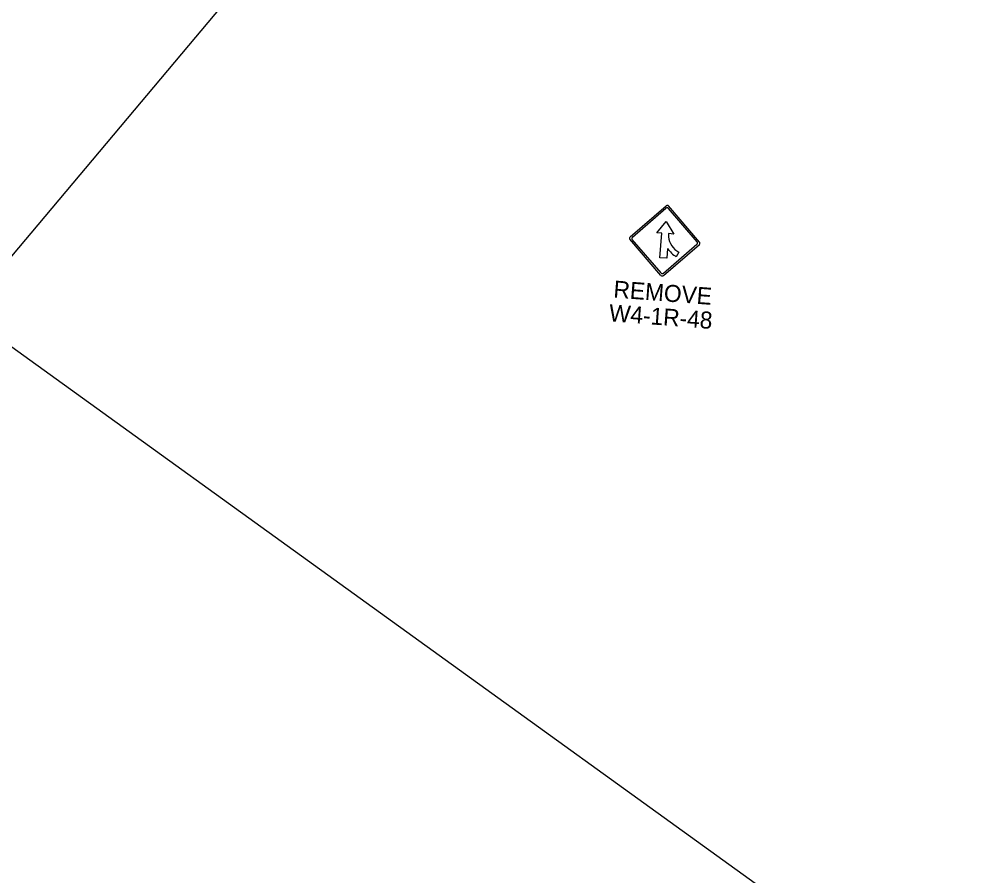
# Model space of a CAD drawing. Extents: x 2001876 to 2025694, y 804561 to 868938.
# Drawn here: x 2017786 to 2018919, y 819536 to 820543 of the extents above; entities that cross this region are included whole.
import ezdxf

# ---------------------------------------------------------------- set-up
doc = ezdxf.new("R2010")
doc.units = 0
for name, color, linetype in [('RD_SHT_ShtClip', 7, 'Continuous'), ('TR SN EXTRUDED PANEL SIGNS - GROUND MOUNTED', 7, 'Continuous'), ('TR SN FLAT SHEET - TYPE III - FIXED SZ and MSG SIGN', 7, 'Continuous')]:
    doc.layers.add(name, color=color, linetype=linetype)

msp = doc.modelspace()

# ---------------------------------------------------------------- linework, layer by layer
at = {"layer": 'RD_SHT_ShtClip'}
for p, q in [((2018229.1, 820803), (2016518, 818767.5)), ((2017720.5, 820198), (2022474.4, 816770.7))]:
    msp.add_line(p, q, dxfattribs=at)
at = {"layer": 'TR SN FLAT SHEET - TYPE III - FIXED SZ and MSG SIGN'}
for p, q in [((2018504.1, 820286.9), (2018546.5, 820323.4)), ((2018506.9, 820286.7), (2018546.3, 820320.6)), ((2018583, 820281), (2018549.1, 820320.4)), ((2018585.9, 820280.8), (2018549.3, 820323.2)), ((2018535.4, 820291.7), (2018546.4, 820304.8)), ((2018546.4, 820304.8), (2018555.4, 820290.2)), ((2018540.4, 820241.6), (2018503.9, 820284.1)), ((2018540.6, 820244.4), (2018506.7, 820283.9)), ((2018541.4, 820291.3), (2018535.4, 820291.7)), ((2018539.2, 820262.3), (2018541.4, 820291.3)), ((2018549.4, 820290.7), (2018549.1, 820287)), ((2018555.4, 820290.2), (2018549.4, 820290.7)), ((2018543.2, 820241.4), (2018585.6, 820277.9)), ((2018543.4, 820244.2), (2018582.8, 820278.1)), ((2018548.1, 820273.3), (2018547.2, 820261.7)), ((2018547.2, 820261.7), (2018539.2, 820262.3)), ((2018561.4, 820268.7), (2018558.4, 820263.5))]:
    msp.add_line(p, q, dxfattribs=at)
for centre, radius, start, end in [((2018547.6, 820319.1), 2, 40.7143, 130.713), ((2018547.8, 820321.9), 2, 40.7139, 130.713), ((2018505.4, 820285.4), 2, 130.7129, 220.7137), ((2018508.2, 820285.2), 2, 130.713, 220.7158), ((2018574, 820290.5), 25.1, 188.0611, 239.9941), ((2018574, 820290.5), 31.1, 213.6487, 239.9941), ((2018581.5, 820279.7), 2, 310.713, 40.7108), ((2018584.3, 820279.5), 2, 310.713, 40.7086), ((2018541.9, 820242.9), 2, 220.7129, 310.7129), ((2018542.1, 820245.7), 2, 220.7113, 310.7114)]:
    msp.add_arc(centre, radius, start, end, dxfattribs=at)

# ---------------------------------------------------------------- texts
at = {"layer": 'TR SN EXTRUDED PANEL SIGNS - GROUND MOUNTED'}
for s, p in [('REMOVE', (2018484, 820215.6)), ('W4-1R-48', (2018478.7, 820187.7))]:
    msp.add_text(s, height=20, rotation=355.6875, dxfattribs=at).set_placement(p)

doc.saveas('drawing.dxf')
